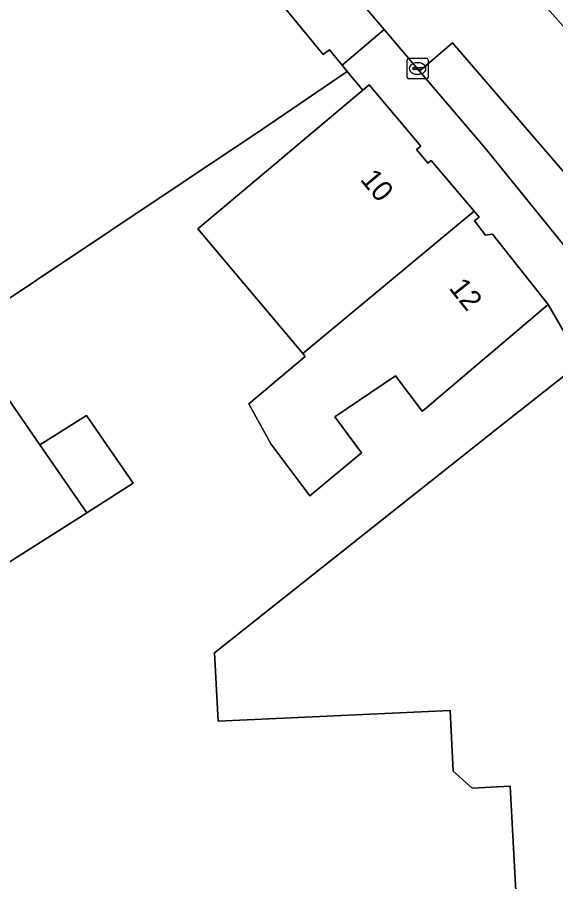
# Model space of a CAD drawing. Extents: x 160663 to 161506, y 382245 to 383291.
# Drawn here: x 161290.96 to 161316.86, y 382927.23 to 382968.83 of the extents above; entities that cross this region are included whole.
import ezdxf

# ---------------------------------------------------------------- set-up
doc = ezdxf.new("R2010")
doc.units = 0
for name, color, linetype in [('IMGEO_Erf', 7, 'Continuous'), ('IMGEO_Kolk', 7, 'Continuous'), ('IMGEO_Pand', 7, 'Continuous'), ('IMGEO_Pand_nummerreeks', 7, 'Continuous'), ('IMGEO_Parkeervlak_open', 7, 'Continuous'), ('IMGEO_Rijbaan_lokaal_open', 7, 'Continuous'), ('IMGEO_Voetpad_open', 7, 'Continuous')]:
    doc.layers.add(name, color=color, linetype=linetype)

msp = doc.modelspace()

# ---------------------------------------------------------------- linework, layer by layer
at = {"layer": 'IMGEO_Erf'}
msp.add_lwpolyline([(161315.055, 382924.693), (161314.679, 382931.824), (161312.842, 382931.728), (161311.938, 382932.551), (161311.783, 382935.467), (161300.625, 382934.952), (161300.452, 382938.236), (161314.175, 382949.141), (161318.11, 382952.225), (161316.505, 382955.011), (161314.6, 382953.393), (161312.695, 382951.775), (161310.564, 382949.963), (161310.432, 382949.874), (161309.163, 382951.578), (161306.233, 382949.603), (161307.521, 382947.874), (161305.027, 382945.803), (161303.16, 382948.309), (161302.092, 382950.223), (161304.811, 382952.511), (161304.692, 382952.652), (161299.648, 382958.652), (161303.755, 382962.105), (161304.38, 382962.631), (161307.582, 382965.326), (161306.836, 382966.227), (161302.706, 382963.411), (161288.243, 382953.752), (161292.046, 382948.246), (161294.289, 382949.667), (161296.539, 382946.409), (161294.296, 382944.988), (161289.004, 382941.635)], dxfattribs=at)
at = {"layer": 'IMGEO_Kolk'}
for p, q in [((161309.72, 382965.939), (161309.72, 382966.791)), ((161309.795, 382966.865), (161310.647, 382966.865)), ((161310.721, 382966.791), (161310.721, 382965.939)), ((161309.979, 382966.359), (161309.979, 382966.371)), ((161310.022, 382966.408), (161310.42, 382966.408)), ((161310.208, 382966.645), (161310.233, 382966.645)), ((161310.463, 382966.371), (161310.463, 382966.359)), ((161310.417, 382966.322), (161310.019, 382966.322)), ((161310.231, 382966.085), (161310.206, 382966.085)), ((161310.647, 382965.865), (161309.795, 382965.865))]:
    msp.add_line(p, q, dxfattribs=at)
for points in [[(161309.72, 382965.939), (161309.72, 382966.791)], [(161309.795, 382966.865), (161310.647, 382966.865)], [(161310.721, 382966.791), (161310.721, 382965.939)], [(161310.647, 382965.865), (161309.795, 382965.865)]]:
    msp.add_lwpolyline(points, dxfattribs=at)
for centre, radius, start, end in [((161309.797, 382966.789), 0.0765, 91.552, 178.448), ((161309.797, 382966.789), 0.0765, 91.552, 178.448), ((161310.645, 382966.789), 0.0765, 1.552, 88.448), ((161310.645, 382966.789), 0.0765, 1.552, 88.448), ((161310.019, 382966.368), 0.0403, 85.8775, 175.7526), ((161310.016, 382966.358), 0.0366, 178.938, 274.7102), ((161310.42, 382966.365), 0.043, 264.8664, 352.4533), ((161310.424, 382966.37), 0.0386, 1.7309, 96.639), ((161309.797, 382965.941), 0.0765, 181.552, 268.448), ((161309.797, 382965.941), 0.0765, 181.552, 268.448), ((161310.645, 382965.941), 0.0765, 271.552, 358.448), ((161310.645, 382965.941), 0.0765, 271.552, 358.448)]:
    msp.add_arc(centre, radius, start, end, dxfattribs=at)
for centre, major_axis, ratio, start_param, end_param in [((161310.207, 382966.365), (-0.387, 0.002), 0.722429, 4.712389, 7.853982), ((161310.232, 382966.365), (-0.39, 0.002), 0.717154, 1.570796, 4.712389)]:
    msp.add_ellipse(centre, major_axis=major_axis, ratio=ratio, start_param=start_param, end_param=end_param, dxfattribs=at)
at = {"layer": 'IMGEO_Pand'}
msp.add_lwpolyline([(161289.004, 382941.635), (161294.296, 382944.988), (161292.046, 382948.246), (161288.243, 382953.752), (161302.706, 382963.411), (161306.836, 382966.227), (161306.589, 382966.523), (161305.976, 382967.258), (161305.682, 382967.04), (161303.14, 382970.13), (161303.407, 382970.335), (161300.895, 382973.345), (161300.642, 382973.15), (161298.083, 382976.19), (161298.355, 382976.389), (161297.3, 382977.653), (161259.115, 382954.598)], dxfattribs=at)
for points in [[(161312.937, 382959.494), (161310.875, 382961.945), (161310.719, 382961.816), (161310.421, 382962.168), (161310.171, 382962.466), (161310.37, 382962.635), (161307.89, 382965.585), (161307.582, 382965.326), (161304.38, 382962.631), (161303.755, 382962.105), (161299.648, 382958.652), (161304.692, 382952.652)], [(161314.6, 382953.393), (161316.505, 382955.011), (161313.83, 382958.4), (161313.49, 382958.35), (161313.166, 382958.761), (161312.955, 382959.03), (161313.036, 382959.093), (161313.18, 382959.205), (161312.937, 382959.494), (161304.692, 382952.652), (161304.811, 382952.511), (161302.092, 382950.223), (161303.16, 382948.309), (161305.027, 382945.803), (161307.521, 382947.874), (161306.233, 382949.603), (161309.163, 382951.578), (161310.432, 382949.874), (161310.564, 382949.963), (161312.695, 382951.775)], [(161318.11, 382952.225), (161314.175, 382949.141), (161300.452, 382938.236), (161300.625, 382934.952), (161311.783, 382935.467), (161311.938, 382932.551), (161312.842, 382931.728), (161314.679, 382931.824), (161315.055, 382924.693), (161320.098, 382924.96), (161325.091, 382925.224), (161325.589, 382925.25), (161326.009, 382925.272), (161325.536, 382933.693), (161325.186, 382933.673), (161324.977, 382937.389), (161324.963, 382937.64)], [(161292.046, 382948.246), (161294.296, 382944.988), (161296.539, 382946.409), (161294.289, 382949.667)]]:
    msp.add_lwpolyline(points, close=True, dxfattribs=at)
at = {"layer": 'IMGEO_Parkeervlak_open'}
msp.add_lwpolyline([(161326.89, 382939.989), (161328.544, 382940.405), (161327.668, 382943.397), (161327.289, 382944.431), (161325.992, 382947.771), (161324.754, 382950.351), (161323.875, 382951.951), (161320.119, 382957.7), (161317.986, 382960.523), (161311.906, 382967.606), (161310.312, 382966.237), (161313.481, 382962.509), (161317.533, 382957.519), (161318.202, 382956.514), (161320.567, 382952.815), (161321.353, 382951.551)], dxfattribs=at)
at = {"layer": 'IMGEO_Rijbaan_lokaal_open'}
for points in [[(161284.182, 382996.976), (161296.626, 382982.337), (161308.606, 382968.244), (161310.312, 382966.237), (161311.906, 382967.606), (161317.986, 382960.523), (161320.119, 382957.7), (161323.875, 382951.951), (161324.754, 382950.351), (161325.992, 382947.771), (161327.289, 382944.431), (161327.668, 382943.397), (161328.544, 382940.405), (161333.987, 382941.773)], [(161325.826, 382958.011), (161325.037, 382959.026), (161323.08, 382961.541), (161321.484, 382963.573), (161316.49, 382969.232), (161315.565, 382970.314), (161313.256, 382973.015), (161306.404, 382981.03)]]:
    msp.add_lwpolyline(points, dxfattribs=at)
at = {"layer": 'IMGEO_Voetpad_open'}
for points in [[(161328.132, 382960.112), (161328.329, 382960.267), (161322.932, 382966.511), (161321.456, 382968.219), (161321.557, 382968.378), (161318.288, 382972.302), (161318.157, 382972.202), (161317.774, 382972.655), (161311.38, 382979.675), (161308.641, 382982.874), (161306.404, 382981.03), (161313.256, 382973.015), (161313.623, 382973.329), (161314.002, 382973.654), (161316.312, 382970.954), (161315.933, 382970.629), (161315.565, 382970.314), (161316.49, 382969.232), (161321.484, 382963.573), (161323.08, 382961.541), (161325.037, 382959.026), (161325.443, 382959.317), (161329.063, 382954.221), (161328.657, 382953.93)], [(161317.533, 382957.519), (161313.481, 382962.509), (161310.312, 382966.237), (161308.606, 382968.244), (161306.589, 382966.523), (161306.836, 382966.227), (161307.582, 382965.326), (161307.89, 382965.585), (161310.37, 382962.635), (161310.171, 382962.466), (161310.421, 382962.168), (161310.719, 382961.816), (161310.875, 382961.945), (161312.937, 382959.494), (161313.18, 382959.205), (161313.036, 382959.093), (161312.955, 382959.03), (161313.166, 382958.761), (161313.49, 382958.35), (161313.83, 382958.4), (161316.505, 382955.011), (161318.11, 382952.225)]]:
    msp.add_lwpolyline(points, dxfattribs=at)
msp.add_lwpolyline([(161296.626, 382982.337), (161294.746, 382980.723), (161295.184, 382980.204), (161294.992, 382980.042), (161296.865, 382977.825), (161297.118, 382977.871), (161297.3, 382977.653), (161298.355, 382976.389), (161298.083, 382976.19), (161300.642, 382973.15), (161300.895, 382973.345), (161303.407, 382970.335), (161303.14, 382970.13), (161305.682, 382967.04), (161305.976, 382967.258), (161306.589, 382966.523), (161308.606, 382968.244)], close=True, dxfattribs=at)

# ---------------------------------------------------------------- texts
at = {"layer": 'IMGEO_Pand_nummerreeks'}
for s, rotation, p in [('10', 309.6426, (161307.421, 382961.01)), ('12', 308.514, (161311.695, 382955.787))]:
    msp.add_text(s, height=1, rotation=rotation, dxfattribs=at).set_placement(p)

doc.saveas('drawing.dxf')
